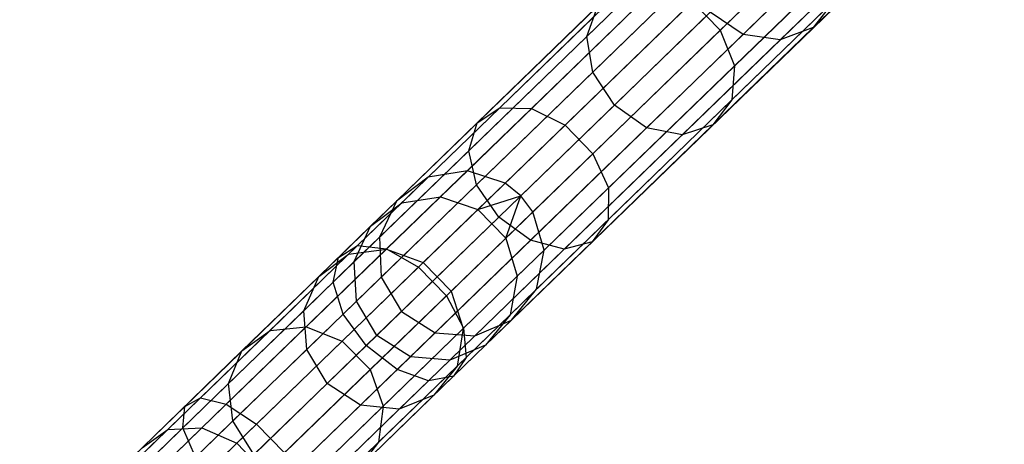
# Model space of a CAD drawing. Extents: x -91 to 91, y -91 to 262.
# Tile 466 of 480: x 54 to 66, y 55 to 60. Entities that reach past the tile are written whole.
import ezdxf

# ---------------------------------------------------------------- set-up
doc = ezdxf.new("R2010")
doc.units = 0
doc.header["$LTSCALE"] = 25.4
doc.layers.get('0').update_dxf_attribs({"linetype": 'CONTINUOUS'})

# ---------------------------------------------------------------- blocks, each defined once
blk = doc.blocks.new('ETE0_STL_1')
at = {"color": 0}
for p, q in [((58.783, 58.262, 301.427), (64.308, 63.614, 191.427)), ((58.783, 58.262, 301.427), (64.308, 63.614, 191.427)), ((59.255, 58.34, 301.455), (64.78, 63.692, 191.455)), ((59.255, 58.34, 301.455), (64.78, 63.692, 191.455)), ((59.709, 58.19, 301.47), (65.234, 63.542, 191.47)), ((59.709, 58.19, 301.47), (65.234, 63.542, 191.47)), ((59.896, 58.038, 301.473), (65.421, 63.39, 191.473)), ((59.896, 58.038, 301.473), (65.421, 63.39, 191.473)), ((58.403, 57.974, 301.394), (63.928, 63.325, 191.394)), ((58.403, 57.974, 301.394), (63.928, 63.325, 191.394)), ((60.042, 57.846, 301.47), (65.567, 63.198, 191.47)), ((60.042, 57.846, 301.47), (65.567, 63.198, 191.47)), ((58.2, 57.541, 301.363), (63.725, 62.893, 191.363)), ((58.2, 57.541, 301.363), (63.725, 62.893, 191.363)), ((60.178, 57.388, 301.455), (65.703, 62.739, 191.455)), ((60.178, 57.388, 301.455), (65.703, 62.739, 191.455)), ((58.222, 57.064, 301.341), (63.747, 62.415, 191.341)), ((58.222, 57.064, 301.341), (63.747, 62.415, 191.341)), ((60.084, 56.919, 301.427), (65.61, 62.271, 191.427)), ((60.084, 56.919, 301.427), (65.61, 62.271, 191.427)), ((58.463, 56.65, 301.333), (63.988, 62.002, 191.333)), ((58.463, 56.65, 301.333), (63.988, 62.002, 191.333)), ((59.784, 56.548, 301.394), (65.309, 61.899, 191.394)), ((59.784, 56.548, 301.394), (65.309, 61.899, 191.394)), ((58.869, 56.396, 301.341), (64.394, 61.748, 191.341)), ((58.869, 56.396, 301.341), (64.394, 61.748, 191.341)), ((59.345, 56.359, 301.363), (64.87, 61.711, 191.363)), ((59.345, 56.359, 301.363), (64.87, 61.711, 191.363)), ((63.562, 61.256, 179.465), (62.292, 60.026, 176.888)), ((63.562, 61.256, 179.465), (62.292, 60.026, 176.888)), ((61.867, 61.093, 180.238), (60.69, 59.953, 177.851)), ((61.867, 61.093, 180.238), (60.69, 59.953, 177.851)), ((64.338, 60.959, 182.678), (63.408, 60.058, 180.013)), ((64.338, 60.959, 182.678), (63.408, 60.058, 180.013)), ((63.718, 60.817, 179.576), (62.462, 59.6, 177.027)), ((63.718, 60.817, 179.576), (62.462, 59.6, 177.027)), ((63.46, 60.843, 182.96), (62.566, 59.977, 180.398)), ((63.46, 60.843, 182.96), (62.566, 59.977, 180.398)), ((63.921, 60.791, 182.843), (63.012, 59.911, 180.238)), ((63.921, 60.791, 182.843), (63.012, 59.911, 180.238)), ((61.129, 60.535, 177.273), (59.644, 59.095, 175.055)), ((61.129, 60.535, 177.273), (59.644, 59.095, 175.055)), ((61.539, 60.553, 177.027), (60.025, 59.086, 174.766)), ((61.539, 60.553, 177.027), (60.025, 59.086, 174.766)), ((61.919, 60.645, 180.398), (60.762, 59.524, 178.049)), ((61.919, 60.645, 180.398), (60.762, 59.524, 178.049)), ((60.823, 60.318, 177.571), (59.372, 58.913, 175.404)), ((60.823, 60.318, 177.571), (59.372, 58.913, 175.404)), ((61.959, 60.369, 176.888), (60.428, 58.887, 174.603)), ((61.959, 60.369, 176.888), (60.428, 58.887, 174.603)), ((60.69, 59.953, 177.851), (60.823, 60.318, 177.571)), ((60.69, 59.953, 177.851), (60.823, 60.318, 177.571)), ((61.959, 60.369, 176.888), (62.292, 60.026, 176.888)), ((61.959, 60.369, 176.888), (62.292, 60.026, 176.888)), ((63.663, 60.385, 179.774), (62.431, 59.191, 177.273)), ((63.663, 60.385, 179.774), (62.431, 59.191, 177.273)), ((63.663, 60.385, 179.774), (63.408, 60.058, 180.013)), ((63.663, 60.385, 179.774), (63.408, 60.058, 180.013)), ((61.021, 59.128, 178.121), (62.171, 60.242, 180.455)), ((61.021, 59.128, 178.121), (62.171, 60.242, 180.455)), ((62.566, 59.977, 180.398), (62.171, 60.242, 180.455)), ((62.566, 59.977, 180.398), (62.171, 60.242, 180.455)), ((60.69, 59.953, 177.851), (59.272, 58.579, 175.733)), ((60.69, 59.953, 177.851), (59.272, 58.579, 175.733)), ((60.762, 59.524, 178.049), (60.69, 59.953, 177.851)), ((60.762, 59.524, 178.049), (60.69, 59.953, 177.851)), ((62.292, 60.026, 176.888), (60.761, 58.543, 174.603)), ((62.292, 60.026, 176.888), (60.761, 58.543, 174.603)), ((62.566, 59.977, 180.398), (61.408, 58.856, 178.049)), ((62.566, 59.977, 180.398), (61.408, 58.856, 178.049)), ((63.408, 60.058, 180.013), (62.204, 58.892, 177.571)), ((63.408, 60.058, 180.013), (62.204, 58.892, 177.571)), ((62.292, 60.026, 176.888), (62.462, 59.6, 177.027)), ((62.292, 60.026, 176.888), (62.462, 59.6, 177.027)), ((63.012, 59.911, 180.238), (62.566, 59.977, 180.398)), ((63.012, 59.911, 180.238), (62.566, 59.977, 180.398)), ((63.408, 60.058, 180.013), (63.012, 59.911, 180.238)), ((63.408, 60.058, 180.013), (63.012, 59.911, 180.238)), ((63.012, 59.911, 180.238), (61.836, 58.771, 177.851)), ((63.012, 59.911, 180.238), (61.836, 58.771, 177.851)), ((62.462, 59.6, 177.027), (60.948, 58.133, 174.766)), ((62.462, 59.6, 177.027), (60.948, 58.133, 174.766)), ((62.462, 59.6, 177.027), (62.431, 59.191, 177.273)), ((62.462, 59.6, 177.027), (62.431, 59.191, 177.273)), ((60.762, 59.524, 178.049), (59.367, 58.172, 175.966)), ((60.762, 59.524, 178.049), (59.367, 58.172, 175.966)), ((61.021, 59.128, 178.121), (60.762, 59.524, 178.049)), ((61.021, 59.128, 178.121), (60.762, 59.524, 178.049)), ((59.634, 57.784, 176.05), (61.021, 59.128, 178.121)), ((59.634, 57.784, 176.05), (61.021, 59.128, 178.121)), ((62.431, 59.191, 177.273), (60.945, 57.752, 175.055)), ((62.431, 59.191, 177.273), (60.945, 57.752, 175.055)), ((61.408, 58.856, 178.049), (61.021, 59.128, 178.121)), ((61.408, 58.856, 178.049), (61.021, 59.128, 178.121)), ((62.431, 59.191, 177.273), (62.204, 58.892, 177.571)), ((62.431, 59.191, 177.273), (62.204, 58.892, 177.571)), ((59.644, 59.095, 175.055), (57.938, 57.443, 173.169)), ((59.644, 59.095, 175.055), (57.938, 57.443, 173.169)), ((60.025, 59.086, 174.766), (58.286, 57.402, 172.843)), ((60.025, 59.086, 174.766), (58.286, 57.402, 172.843)), ((59.372, 58.913, 175.404), (59.644, 59.095, 175.055)), ((59.372, 58.913, 175.404), (59.644, 59.095, 175.055)), ((59.644, 59.095, 175.055), (60.025, 59.086, 174.766)), ((59.644, 59.095, 175.055), (60.025, 59.086, 174.766)), ((60.025, 59.086, 174.766), (60.428, 58.887, 174.603)), ((60.025, 59.086, 174.766), (60.428, 58.887, 174.603)), ((59.372, 58.913, 175.404), (57.706, 57.299, 173.562)), ((59.372, 58.913, 175.404), (57.706, 57.299, 173.562)), ((60.428, 58.887, 174.603), (58.67, 57.184, 172.659)), ((60.428, 58.887, 174.603), (58.67, 57.184, 172.659)), ((59.272, 58.579, 175.733), (59.372, 58.913, 175.404)), ((59.272, 58.579, 175.733), (59.372, 58.913, 175.404)), ((60.428, 58.887, 174.603), (60.761, 58.543, 174.603)), ((60.428, 58.887, 174.603), (60.761, 58.543, 174.603)), ((62.204, 58.892, 177.571), (60.753, 57.486, 175.404)), ((62.204, 58.892, 177.571), (60.753, 57.486, 175.404)), ((62.204, 58.892, 177.571), (61.836, 58.771, 177.851)), ((62.204, 58.892, 177.571), (61.836, 58.771, 177.851)), ((61.408, 58.856, 178.049), (60.013, 57.505, 175.966)), ((61.408, 58.856, 178.049), (60.013, 57.505, 175.966)), ((61.836, 58.771, 177.851), (60.417, 57.397, 175.733)), ((61.836, 58.771, 177.851), (60.417, 57.397, 175.733)), ((61.836, 58.771, 177.851), (61.408, 58.856, 178.049)), ((61.836, 58.771, 177.851), (61.408, 58.856, 178.049)), ((59.272, 58.579, 175.733), (57.643, 57.002, 173.932)), ((59.272, 58.579, 175.733), (57.643, 57.002, 173.932)), ((60.761, 58.543, 174.603), (59.003, 56.84, 172.659)), ((60.761, 58.543, 174.603), (59.003, 56.84, 172.659)), ((59.367, 58.172, 175.966), (59.272, 58.579, 175.733)), ((59.367, 58.172, 175.966), (59.272, 58.579, 175.733)), ((60.761, 58.543, 174.603), (60.948, 58.133, 174.766)), ((60.761, 58.543, 174.603), (60.948, 58.133, 174.766)), ((59.255, 58.34, 301.455), (58.783, 58.262, 301.427)), ((59.255, 58.34, 301.455), (58.783, 58.262, 301.427)), ((58.932, 58.028, 304.534), (59.255, 58.34, 301.455)), ((58.932, 58.028, 304.534), (59.255, 58.34, 301.455)), ((59.709, 58.19, 301.47), (59.255, 58.34, 301.455)), ((59.709, 58.19, 301.47), (59.255, 58.34, 301.455)), ((59.367, 58.172, 175.966), (57.764, 56.62, 174.195)), ((59.367, 58.172, 175.966), (57.764, 56.62, 174.195)), ((58.783, 58.262, 301.427), (58.403, 57.974, 301.394)), ((58.783, 58.262, 301.427), (58.403, 57.974, 301.394)), ((58.467, 57.956, 304.448), (58.783, 58.262, 301.427)), ((58.467, 57.956, 304.448), (58.783, 58.262, 301.427)), ((59.634, 57.784, 176.05), (59.367, 58.172, 175.966)), ((59.634, 57.784, 176.05), (59.367, 58.172, 175.966)), ((59.383, 57.874, 304.582), (59.709, 58.19, 301.47)), ((59.383, 57.874, 304.582), (59.709, 58.19, 301.47)), ((59.896, 58.038, 301.473), (59.709, 58.19, 301.47)), ((59.896, 58.038, 301.473), (59.709, 58.19, 301.47)), ((60.948, 58.133, 174.766), (59.209, 56.449, 172.843)), ((60.948, 58.133, 174.766), (59.209, 56.449, 172.843)), ((60.948, 58.133, 174.766), (60.945, 57.752, 175.055)), ((60.948, 58.133, 174.766), (60.945, 57.752, 175.055)), ((57.83, 57.338, 307.368), (58.467, 57.956, 304.448)), ((57.83, 57.338, 307.368), (58.467, 57.956, 304.448)), ((58.094, 57.674, 304.344), (58.403, 57.974, 301.394)), ((58.094, 57.674, 304.344), (58.403, 57.974, 301.394)), ((58.094, 57.674, 304.344), (58.467, 57.956, 304.448)), ((58.094, 57.674, 304.344), (58.467, 57.956, 304.448)), ((58.403, 57.974, 301.394), (58.2, 57.541, 301.363)), ((58.403, 57.974, 301.394), (58.2, 57.541, 301.363)), ((58.283, 57.398, 307.511), (58.932, 58.028, 304.534)), ((58.283, 57.398, 307.511), (58.932, 58.028, 304.534)), ((58.467, 57.956, 304.448), (58.932, 58.028, 304.534)), ((58.467, 57.956, 304.448), (58.932, 58.028, 304.534)), ((58.932, 58.028, 304.534), (59.383, 57.874, 304.582)), ((58.932, 58.028, 304.534), (59.383, 57.874, 304.582)), ((59.383, 57.874, 304.582), (59.896, 58.038, 301.473)), ((59.383, 57.874, 304.582), (59.896, 58.038, 301.473)), ((59.716, 57.531, 304.582), (59.896, 58.038, 301.473)), ((59.716, 57.531, 304.582), (59.896, 58.038, 301.473)), ((60.042, 57.846, 301.47), (59.896, 58.038, 301.473)), ((60.042, 57.846, 301.47), (59.896, 58.038, 301.473)), ((58.726, 57.238, 307.591), (59.383, 57.874, 304.582)), ((58.726, 57.238, 307.591), (59.383, 57.874, 304.582)), ((59.383, 57.874, 304.582), (59.716, 57.531, 304.582)), ((59.383, 57.874, 304.582), (59.716, 57.531, 304.582)), ((59.716, 57.531, 304.582), (60.042, 57.846, 301.47)), ((59.716, 57.531, 304.582), (60.042, 57.846, 301.47)), ((60.178, 57.388, 301.455), (60.042, 57.846, 301.47)), ((60.178, 57.388, 301.455), (60.042, 57.846, 301.47)), ((58.042, 56.242, 174.29), (59.634, 57.784, 176.05)), ((58.042, 56.242, 174.29), (59.634, 57.784, 176.05)), ((60.945, 57.752, 175.055), (59.239, 56.1, 173.169)), ((60.945, 57.752, 175.055), (59.239, 56.1, 173.169)), ((60.013, 57.505, 175.966), (59.634, 57.784, 176.05)), ((60.013, 57.505, 175.966), (59.634, 57.784, 176.05)), ((60.945, 57.752, 175.055), (60.753, 57.486, 175.404)), ((60.945, 57.752, 175.055), (60.753, 57.486, 175.404)), ((57.471, 57.071, 307.197), (58.094, 57.674, 304.344)), ((57.471, 57.071, 307.197), (58.094, 57.674, 304.344)), ((57.898, 57.249, 304.247), (58.094, 57.674, 304.344)), ((57.898, 57.249, 304.247), (58.094, 57.674, 304.344)), ((57.898, 57.249, 304.247), (58.2, 57.541, 301.363)), ((57.898, 57.249, 304.247), (58.2, 57.541, 301.363)), ((58.2, 57.541, 301.363), (58.222, 57.064, 301.341)), ((58.2, 57.541, 301.363), (58.222, 57.064, 301.341)), ((60.013, 57.505, 175.966), (58.411, 55.953, 174.195)), ((60.013, 57.505, 175.966), (58.411, 55.953, 174.195)), ((59.059, 56.894, 307.591), (59.716, 57.531, 304.582)), ((59.059, 56.894, 307.591), (59.716, 57.531, 304.582)), ((60.753, 57.486, 175.404), (59.087, 55.873, 173.562)), ((60.753, 57.486, 175.404), (59.087, 55.873, 173.562)), ((59.716, 57.531, 304.582), (59.855, 57.075, 304.534)), ((59.716, 57.531, 304.582), (59.855, 57.075, 304.534)), ((60.417, 57.397, 175.733), (60.013, 57.505, 175.966)), ((60.417, 57.397, 175.733), (60.013, 57.505, 175.966)), ((60.753, 57.486, 175.404), (60.417, 57.397, 175.733)), ((60.753, 57.486, 175.404), (60.417, 57.397, 175.733)), ((57.938, 57.443, 173.169), (56.049, 55.614, 171.657)), ((57.938, 57.443, 173.169), (56.049, 55.614, 171.657)), ((58.286, 57.402, 172.843), (56.361, 55.537, 171.302)), ((58.286, 57.402, 172.843), (56.361, 55.537, 171.302)), ((57.32, 56.466, 310.319), (58.283, 57.398, 307.511)), ((57.32, 56.466, 310.319), (58.283, 57.398, 307.511)), ((57.706, 57.299, 173.562), (57.938, 57.443, 173.169)), ((57.706, 57.299, 173.562), (57.938, 57.443, 173.169)), ((57.83, 57.338, 307.368), (58.283, 57.398, 307.511)), ((57.83, 57.338, 307.368), (58.283, 57.398, 307.511)), ((57.938, 57.443, 173.169), (58.286, 57.402, 172.843)), ((57.938, 57.443, 173.169), (58.286, 57.402, 172.843)), ((58.283, 57.398, 307.511), (58.726, 57.238, 307.591)), ((58.283, 57.398, 307.511), (58.726, 57.238, 307.591)), ((58.286, 57.402, 172.843), (58.67, 57.184, 172.659)), ((58.286, 57.402, 172.843), (58.67, 57.184, 172.659)), ((60.417, 57.397, 175.733), (58.788, 55.82, 173.932)), ((60.417, 57.397, 175.733), (58.788, 55.82, 173.932)), ((59.855, 57.075, 304.534), (60.178, 57.388, 301.455)), ((59.855, 57.075, 304.534), (60.178, 57.388, 301.455)), ((60.084, 56.919, 301.427), (60.178, 57.388, 301.455)), ((60.084, 56.919, 301.427), (60.178, 57.388, 301.455)), ((57.706, 57.299, 173.562), (55.861, 55.512, 172.085)), ((57.706, 57.299, 173.562), (55.861, 55.512, 172.085)), ((56.886, 56.424, 310.123), (57.83, 57.338, 307.368)), ((56.886, 56.424, 310.123), (57.83, 57.338, 307.368)), ((57.29, 56.659, 307.035), (57.898, 57.249, 304.247)), ((57.29, 56.659, 307.035), (57.898, 57.249, 304.247)), ((57.471, 57.071, 307.197), (57.83, 57.338, 307.368)), ((57.471, 57.071, 307.197), (57.83, 57.338, 307.368)), ((57.643, 57.002, 173.932), (57.706, 57.299, 173.562)), ((57.643, 57.002, 173.932), (57.706, 57.299, 173.562)), ((57.754, 56.296, 310.43), (58.726, 57.238, 307.591)), ((57.754, 56.296, 310.43), (58.726, 57.238, 307.591)), ((57.925, 56.776, 304.177), (57.898, 57.249, 304.247)), ((57.925, 56.776, 304.177), (57.898, 57.249, 304.247)), ((58.726, 57.238, 307.591), (59.059, 56.894, 307.591)), ((58.726, 57.238, 307.591), (59.059, 56.894, 307.591)), ((58.67, 57.184, 172.659), (56.725, 55.3, 171.101)), ((58.67, 57.184, 172.659), (56.725, 55.3, 171.101)), ((58.67, 57.184, 172.659), (59.003, 56.84, 172.659)), ((58.67, 57.184, 172.659), (59.003, 56.84, 172.659)), ((57.643, 57.002, 173.932), (55.84, 55.256, 172.489)), ((57.643, 57.002, 173.932), (55.84, 55.256, 172.489)), ((56.549, 56.179, 309.887), (57.471, 57.071, 307.197)), ((56.549, 56.179, 309.887), (57.471, 57.071, 307.197)), ((57.29, 56.659, 307.035), (57.471, 57.071, 307.197)), ((57.29, 56.659, 307.035), (57.471, 57.071, 307.197)), ((57.764, 56.62, 174.195), (57.643, 57.002, 173.932)), ((57.764, 56.62, 174.195), (57.643, 57.002, 173.932)), ((57.925, 56.776, 304.177), (58.222, 57.064, 301.341)), ((57.925, 56.776, 304.177), (58.222, 57.064, 301.341)), ((58.222, 57.064, 301.341), (58.463, 56.65, 301.333)), ((58.222, 57.064, 301.341), (58.463, 56.65, 301.333)), ((59.205, 56.446, 307.511), (59.855, 57.075, 304.534)), ((59.205, 56.446, 307.511), (59.855, 57.075, 304.534)), ((59.855, 57.075, 304.534), (59.768, 56.612, 304.448)), ((59.855, 57.075, 304.534), (59.768, 56.612, 304.448)), ((58.087, 55.953, 310.43), (59.059, 56.894, 307.591)), ((58.087, 55.953, 310.43), (59.059, 56.894, 307.591)), ((59.059, 56.894, 307.591), (59.205, 56.446, 307.511)), ((59.059, 56.894, 307.591), (59.205, 56.446, 307.511)), ((59.768, 56.612, 304.448), (60.084, 56.919, 301.427)), ((59.768, 56.612, 304.448), (60.084, 56.919, 301.427)), ((59.784, 56.548, 301.394), (60.084, 56.919, 301.427)), ((59.784, 56.548, 301.394), (60.084, 56.919, 301.427)), ((59.003, 56.84, 172.659), (57.058, 54.956, 171.101)), ((59.003, 56.84, 172.659), (57.058, 54.956, 171.101)), ((57.326, 56.196, 306.92), (57.925, 56.776, 304.177)), ((57.326, 56.196, 306.92), (57.925, 56.776, 304.177)), ((58.168, 56.364, 304.152), (57.925, 56.776, 304.177)), ((58.168, 56.364, 304.152), (57.925, 56.776, 304.177)), ((59.003, 56.84, 172.659), (59.209, 56.449, 172.843)), ((59.003, 56.84, 172.659), (59.209, 56.449, 172.843)), ((56.389, 55.786, 309.665), (57.29, 56.659, 307.035)), ((56.389, 55.786, 309.665), (57.29, 56.659, 307.035)), ((57.326, 56.196, 306.92), (57.29, 56.659, 307.035)), ((57.326, 56.196, 306.92), (57.29, 56.659, 307.035)), ((58.463, 56.65, 301.333), (58.168, 56.364, 304.152)), ((58.463, 56.65, 301.333), (58.168, 56.364, 304.152)), ((58.463, 56.65, 301.333), (58.869, 56.396, 301.341)), ((58.463, 56.65, 301.333), (58.869, 56.396, 301.341)), ((57.764, 56.62, 174.195), (55.991, 54.903, 172.775)), ((57.764, 56.62, 174.195), (55.991, 54.903, 172.775)), ((58.042, 56.242, 174.29), (57.764, 56.62, 174.195)), ((58.042, 56.242, 174.29), (57.764, 56.62, 174.195)), ((59.131, 55.995, 307.368), (59.768, 56.612, 304.448)), ((59.131, 55.995, 307.368), (59.768, 56.612, 304.448)), ((59.345, 56.359, 301.363), (59.784, 56.548, 301.394)), ((59.345, 56.359, 301.363), (59.784, 56.548, 301.394)), ((59.768, 56.612, 304.448), (59.475, 56.248, 304.344)), ((59.768, 56.612, 304.448), (59.475, 56.248, 304.344)), ((59.475, 56.248, 304.344), (59.784, 56.548, 301.394)), ((59.475, 56.248, 304.344), (59.784, 56.548, 301.394)), ((55.657, 55.233, 312.651), (56.886, 56.424, 310.123)), ((55.657, 55.233, 312.651), (56.886, 56.424, 310.123)), ((56.067, 55.253, 312.896), (57.32, 56.466, 310.319)), ((56.067, 55.253, 312.896), (57.32, 56.466, 310.319)), ((56.549, 56.179, 309.887), (56.886, 56.424, 310.123)), ((56.549, 56.179, 309.887), (56.886, 56.424, 310.123)), ((56.886, 56.424, 310.123), (57.32, 56.466, 310.319)), ((56.886, 56.424, 310.123), (57.32, 56.466, 310.319)), ((59.209, 56.449, 172.843), (57.284, 54.584, 171.302)), ((59.209, 56.449, 172.843), (57.284, 54.584, 171.302)), ((57.32, 56.466, 310.319), (57.754, 56.296, 310.43)), ((57.32, 56.466, 310.319), (57.754, 56.296, 310.43)), ((58.243, 55.514, 310.319), (59.205, 56.446, 307.511)), ((58.243, 55.514, 310.319), (59.205, 56.446, 307.511)), ((58.572, 56.108, 304.177), (58.869, 56.396, 301.341)), ((58.572, 56.108, 304.177), (58.869, 56.396, 301.341)), ((58.869, 56.396, 301.341), (59.345, 56.359, 301.363)), ((58.869, 56.396, 301.341), (59.345, 56.359, 301.363)), ((59.205, 56.446, 307.511), (59.131, 55.995, 307.368)), ((59.205, 56.446, 307.511), (59.131, 55.995, 307.368)), ((59.209, 56.449, 172.843), (59.239, 56.1, 173.169)), ((59.209, 56.449, 172.843), (59.239, 56.1, 173.169)), ((56.488, 55.07, 313.034), (57.754, 56.296, 310.43)), ((56.488, 55.07, 313.034), (57.754, 56.296, 310.43)), ((58.168, 56.364, 304.152), (57.573, 55.788, 306.878)), ((58.168, 56.364, 304.152), (57.573, 55.788, 306.878)), ((57.754, 56.296, 310.43), (58.087, 55.953, 310.43)), ((57.754, 56.296, 310.43), (58.087, 55.953, 310.43)), ((58.572, 56.108, 304.177), (58.168, 56.364, 304.152)), ((58.572, 56.108, 304.177), (58.168, 56.364, 304.152)), ((59.043, 56.066, 304.247), (59.345, 56.359, 301.363)), ((59.043, 56.066, 304.247), (59.345, 56.359, 301.363)), ((55.349, 55.016, 312.356), (56.549, 56.179, 309.887)), ((55.349, 55.016, 312.356), (56.549, 56.179, 309.887)), ((56.279, 54.534, 172.878), (58.042, 56.242, 174.29)), ((56.279, 54.534, 172.878), (58.042, 56.242, 174.29)), ((56.389, 55.786, 309.665), (56.549, 56.179, 309.887)), ((56.389, 55.786, 309.665), (56.549, 56.179, 309.887)), ((56.44, 55.337, 309.507), (57.326, 56.196, 306.92)), ((56.44, 55.337, 309.507), (57.326, 56.196, 306.92)), ((57.573, 55.788, 306.878), (57.326, 56.196, 306.92)), ((57.573, 55.788, 306.878), (57.326, 56.196, 306.92)), ((58.411, 55.953, 174.195), (58.042, 56.242, 174.29)), ((58.411, 55.953, 174.195), (58.042, 56.242, 174.29)), ((58.853, 55.645, 307.197), (59.475, 56.248, 304.344)), ((58.853, 55.645, 307.197), (59.475, 56.248, 304.344)), ((59.475, 56.248, 304.344), (59.043, 56.066, 304.247)), ((59.475, 56.248, 304.344), (59.043, 56.066, 304.247)), ((59.239, 56.1, 173.169), (57.35, 54.271, 171.657)), ((59.239, 56.1, 173.169), (57.35, 54.271, 171.657)), ((57.973, 55.528, 306.92), (58.572, 56.108, 304.177)), ((57.973, 55.528, 306.92), (58.572, 56.108, 304.177)), ((58.435, 55.477, 307.035), (59.043, 56.066, 304.247)), ((58.435, 55.477, 307.035), (59.043, 56.066, 304.247)), ((59.043, 56.066, 304.247), (58.572, 56.108, 304.177)), ((59.043, 56.066, 304.247), (58.572, 56.108, 304.177)), ((59.239, 56.1, 173.169), (59.087, 55.873, 173.562)), ((59.239, 56.1, 173.169), (59.087, 55.873, 173.562)), ((58.411, 55.953, 174.195), (56.638, 54.235, 172.775)), ((58.411, 55.953, 174.195), (56.638, 54.235, 172.775)), ((56.821, 54.726, 313.034), (58.087, 55.953, 310.43)), ((56.821, 54.726, 313.034), (58.087, 55.953, 310.43)), ((58.087, 55.953, 310.43), (58.243, 55.514, 310.319)), ((58.087, 55.953, 310.43), (58.243, 55.514, 310.319)), ((58.187, 55.081, 310.123), (59.131, 55.995, 307.368)), ((58.187, 55.081, 310.123), (59.131, 55.995, 307.368)), ((58.788, 55.82, 173.932), (58.411, 55.953, 174.195)), ((58.788, 55.82, 173.932), (58.411, 55.953, 174.195)), ((59.131, 55.995, 307.368), (58.853, 55.645, 307.197)), ((59.131, 55.995, 307.368), (58.853, 55.645, 307.197)), ((58.788, 55.82, 173.932), (56.986, 54.073, 172.489)), ((58.788, 55.82, 173.932), (56.986, 54.073, 172.489)), ((59.087, 55.873, 173.562), (57.243, 54.086, 172.085)), ((59.087, 55.873, 173.562), (57.243, 54.086, 172.085)), ((59.087, 55.873, 173.562), (58.788, 55.82, 173.932)), ((59.087, 55.873, 173.562), (58.788, 55.82, 173.932)), ((55.215, 54.65, 312.078), (56.389, 55.786, 309.665)), ((55.215, 54.65, 312.078), (56.389, 55.786, 309.665)), ((56.44, 55.337, 309.507), (56.389, 55.786, 309.665)), ((56.44, 55.337, 309.507), (56.389, 55.786, 309.665)), ((57.573, 55.788, 306.878), (56.692, 54.935, 309.45)), ((57.573, 55.788, 306.878), (56.692, 54.935, 309.45)), ((57.973, 55.528, 306.92), (57.573, 55.788, 306.878)), ((57.973, 55.528, 306.92), (57.573, 55.788, 306.878)), ((56.049, 55.614, 171.657), (54.02, 53.649, 170.552)), ((56.049, 55.614, 171.657), (54.02, 53.649, 170.552)), ((55.861, 55.512, 172.085), (56.049, 55.614, 171.657)), ((55.861, 55.512, 172.085), (56.049, 55.614, 171.657)), ((56.049, 55.614, 171.657), (56.361, 55.537, 171.302)), ((56.049, 55.614, 171.657), (56.361, 55.537, 171.302)), ((57.931, 54.752, 309.887), (58.853, 55.645, 307.197)), ((57.931, 54.752, 309.887), (58.853, 55.645, 307.197)), ((58.853, 55.645, 307.197), (58.435, 55.477, 307.035)), ((58.853, 55.645, 307.197), (58.435, 55.477, 307.035)), ((55.861, 55.512, 172.085), (53.88, 53.593, 171.006)), ((55.861, 55.512, 172.085), (53.88, 53.593, 171.006)), ((56.361, 55.537, 171.302), (54.293, 53.534, 170.175)), ((56.361, 55.537, 171.302), (54.293, 53.534, 170.175)), ((55.84, 55.256, 172.489), (55.861, 55.512, 172.085)), ((55.84, 55.256, 172.489), (55.861, 55.512, 172.085)), ((56.361, 55.537, 171.302), (56.725, 55.3, 171.101)), ((56.361, 55.537, 171.302), (56.725, 55.3, 171.101)), ((56.99, 54.3, 312.896), (58.243, 55.514, 310.319)), ((56.99, 54.3, 312.896), (58.243, 55.514, 310.319)), ((57.087, 54.67, 309.507), (57.973, 55.528, 306.92)), ((57.087, 54.67, 309.507), (57.973, 55.528, 306.92)), ((57.534, 54.604, 309.665), (58.435, 55.477, 307.035)), ((57.534, 54.604, 309.665), (58.435, 55.477, 307.035)), ((58.435, 55.477, 307.035), (57.973, 55.528, 306.92)), ((58.435, 55.477, 307.035), (57.973, 55.528, 306.92)), ((58.243, 55.514, 310.319), (58.187, 55.081, 310.123)), ((58.243, 55.514, 310.319), (58.187, 55.081, 310.123)), ((55.286, 54.219, 311.881), (56.44, 55.337, 309.507)), ((55.286, 54.219, 311.881), (56.44, 55.337, 309.507)), ((56.692, 54.935, 309.45), (56.44, 55.337, 309.507)), ((56.692, 54.935, 309.45), (56.44, 55.337, 309.507)), ((55.84, 55.256, 172.489), (53.904, 53.379, 171.434)), ((55.84, 55.256, 172.489), (53.904, 53.379, 171.434)), ((54.17, 53.793, 314.894), (55.657, 55.233, 312.651)), ((54.17, 53.793, 314.894), (55.657, 55.233, 312.651)), ((54.552, 53.785, 315.182), (56.067, 55.253, 312.896)), ((54.552, 53.785, 315.182), (56.067, 55.253, 312.896)), ((56.725, 55.3, 171.101), (54.635, 53.275, 169.963)), ((56.725, 55.3, 171.101), (54.635, 53.275, 169.963)), ((55.349, 55.016, 312.356), (55.657, 55.233, 312.651)), ((55.349, 55.016, 312.356), (55.657, 55.233, 312.651)), ((55.657, 55.233, 312.651), (56.067, 55.253, 312.896)), ((55.657, 55.233, 312.651), (56.067, 55.253, 312.896)), ((55.991, 54.903, 172.775), (55.84, 55.256, 172.489)), ((55.991, 54.903, 172.775), (55.84, 55.256, 172.489)), ((56.067, 55.253, 312.896), (56.488, 55.07, 313.034)), ((56.067, 55.253, 312.896), (56.488, 55.07, 313.034)), ((56.725, 55.3, 171.101), (57.058, 54.956, 171.101)), ((56.725, 55.3, 171.101), (57.058, 54.956, 171.101)), ((54.956, 53.586, 315.345), (56.488, 55.07, 313.034)), ((54.956, 53.586, 315.345), (56.488, 55.07, 313.034)), ((56.488, 55.07, 313.034), (56.821, 54.726, 313.034)), ((56.488, 55.07, 313.034), (56.821, 54.726, 313.034)), ((56.958, 53.89, 312.651), (58.187, 55.081, 310.123)), ((56.958, 53.89, 312.651), (58.187, 55.081, 310.123)), ((58.187, 55.081, 310.123), (57.931, 54.752, 309.887)), ((58.187, 55.081, 310.123), (57.931, 54.752, 309.887))]:
    blk.add_line(p, q, dxfattribs=at)

msp = doc.modelspace()

# ---------------------------------------------------------------- block references
at = {"color": 253}
msp.add_blockref('ETE0_STL_1', (0, 0), dxfattribs=at)

doc.saveas('drawing.dxf')
